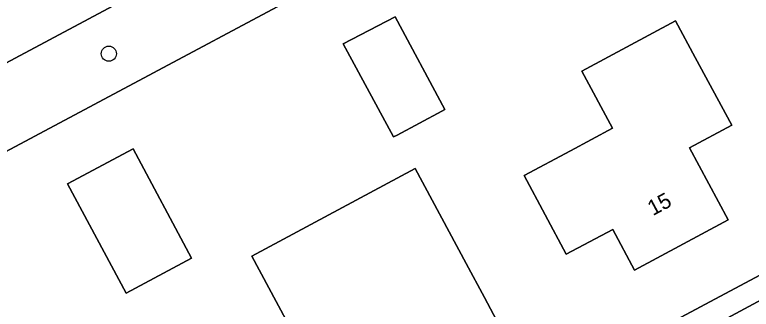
# Model space of a CAD drawing. Extents: x 157320 to 158835, y 386650 to 388491.
# Drawn here: x 158210.61 to 158258.31, y 387219.95 to 387239.04 of the extents above; entities that cross this region are included whole.
import ezdxf

# ---------------------------------------------------------------- set-up
doc = ezdxf.new("R2010")
doc.units = 0
for name, color, linetype in [('IMGEO_Boom', 7, 'Continuous'), ('IMGEO_Erf', 7, 'Continuous'), ('IMGEO_Fietspad_gesloten', 7, 'Continuous'), ('IMGEO_Groenvoorziening', 7, 'Continuous'), ('IMGEO_Pand', 7, 'Continuous'), ('IMGEO_Pand_nummerreeks', 7, 'Continuous'), ('IMGEO_Rijbaan_lokaal_gesloten', 7, 'Continuous')]:
    doc.layers.add(name, color=color, linetype=linetype)

msp = doc.modelspace()

# ---------------------------------------------------------------- linework, layer by layer
at = {"layer": 'IMGEO_Boom'}
msp.add_circle((158216.706, 387236.515), 0.489, dxfattribs=at)
at = {"layer": 'IMGEO_Erf'}
for points in [[(158279.987, 387267.551), (158247.137, 387250), (158184.356, 387216.458), (158184.22, 387214.881), (158196.57, 387190.328)], [(158197.427, 387189.413), (158201.462, 387191.335), (158203.245, 387192.312), (158205.838, 387193.797), (158207.549, 387194.826), (158209.369, 387195.668), (158213.782, 387198.067), (158226.542, 387204.916), (158230.252, 387206.815), (158240.65, 387212.458), (158246.372, 387215.477), (158259.181, 387222.335), (158262.73, 387224.252), (158272.64, 387229.657), (158274.12, 387230.46), (158275.497, 387231.221), (158282.317, 387234.838)]]:
    msp.add_lwpolyline(points, dxfattribs=at)
for points in [[(158238.456, 387232.889), (158238.276, 387232.793), (158235.372, 387231.242), (158235.141, 387231.118), (158231.871, 387237.154), (158235.238, 387238.912)], [(158257.046, 387231.88), (158254.316, 387230.403), (158256.802, 387225.739), (158250.742, 387222.483), (158249.331, 387225.119), (158246.325, 387223.51), (158243.59, 387228.616), (158246.595, 387230.225), (158249.318, 387231.682), (158247.332, 387235.39), (158253.392, 387238.635), (158254.667, 387236.278)], [(158222.065, 387223.255), (158217.828, 387220.988), (158214.038, 387228.071), (158218.275, 387230.339)], [(158241.026, 387220.709), (158242.204, 387218.515), (158238.769, 387216.67), (158238.448, 387217.248), (158236.147, 387216.025), (158236.488, 387215.454), (158231.639, 387212.832), (158229.273, 387217.237), (158225.963, 387223.397), (158236.532, 387229.081), (158239.839, 387222.92)]]:
    msp.add_lwpolyline(points, close=True, dxfattribs=at)
at = {"layer": 'IMGEO_Fietspad_gesloten'}
msp.add_lwpolyline([(158287.618, 387281.484), (158228.821, 387250), (158183.203, 387225.573), (158113.521, 387188.82), (158116.671, 387186.321), (158181.22, 387220.509), (158184.875, 387222.452), (158236.396, 387250), (158293.02, 387280.276)], dxfattribs=at)
at = {"layer": 'IMGEO_Groenvoorziening'}
msp.add_lwpolyline([(158293.02, 387280.276), (158236.396, 387250), (158184.875, 387222.452), (158184.356, 387216.458), (158247.137, 387250), (158279.987, 387267.551), (158281.984, 387268.584), (158286.183, 387270.806), (158303.016, 387279.854), (158320.948, 387270.696), (158319.916, 387269.015), (158314.684, 387260.489), (158312.128, 387256.58), (158309.177, 387252.959), (158306.612, 387250.352), (158307.681, 387249.269), (158308.398, 387250)], dxfattribs=at)
msp.add_lwpolyline([(158259.874, 387221.054), (158259.181, 387222.335), (158246.372, 387215.477), (158246.809, 387214.66), (158247.26, 387214.274)], close=True, dxfattribs=at)
at = {"layer": 'IMGEO_Pand'}
for points in [[(158238.276, 387232.793), (158238.456, 387232.889), (158235.238, 387238.912), (158231.871, 387237.154), (158235.141, 387231.118), (158235.372, 387231.242)], [(158256.802, 387225.739), (158254.316, 387230.403), (158257.046, 387231.88), (158254.667, 387236.278), (158253.392, 387238.635), (158247.332, 387235.39), (158249.318, 387231.682), (158246.595, 387230.225), (158243.59, 387228.616), (158246.325, 387223.51), (158249.331, 387225.119), (158250.742, 387222.483)], [(158214.038, 387228.071), (158217.828, 387220.988), (158222.065, 387223.255), (158218.275, 387230.339)], [(158241.026, 387220.709), (158239.839, 387222.92), (158236.532, 387229.081), (158225.963, 387223.397), (158229.273, 387217.237), (158231.639, 387212.832), (158236.488, 387215.454), (158236.147, 387216.025), (158238.448, 387217.248), (158238.769, 387216.67), (158242.204, 387218.515)]]:
    msp.add_lwpolyline(points, close=True, dxfattribs=at)
at = {"layer": 'IMGEO_Rijbaan_lokaal_gesloten'}
msp.add_lwpolyline([(158303.287, 387245.366), (158300.913, 387243.577), (158297.6, 387241.378), (158294.844, 387239.792), (158292.848, 387238.721), (158283.035, 387233.457), (158276.237, 387229.841), (158274.866, 387229.096), (158273.367, 387228.298), (158263.425, 387222.971), (158259.874, 387221.054), (158247.26, 387214.274), (158241.377, 387211.119), (158230.947, 387205.52), (158227.265, 387203.556), (158222.382, 387200.932)], dxfattribs=at)

# ---------------------------------------------------------------- texts
at = {"layer": 'IMGEO_Pand_nummerreeks'}
msp.add_text('15', height=1, rotation=28.2489, dxfattribs=at).set_placement((158251.932, 387225.983))

doc.saveas('drawing.dxf')
